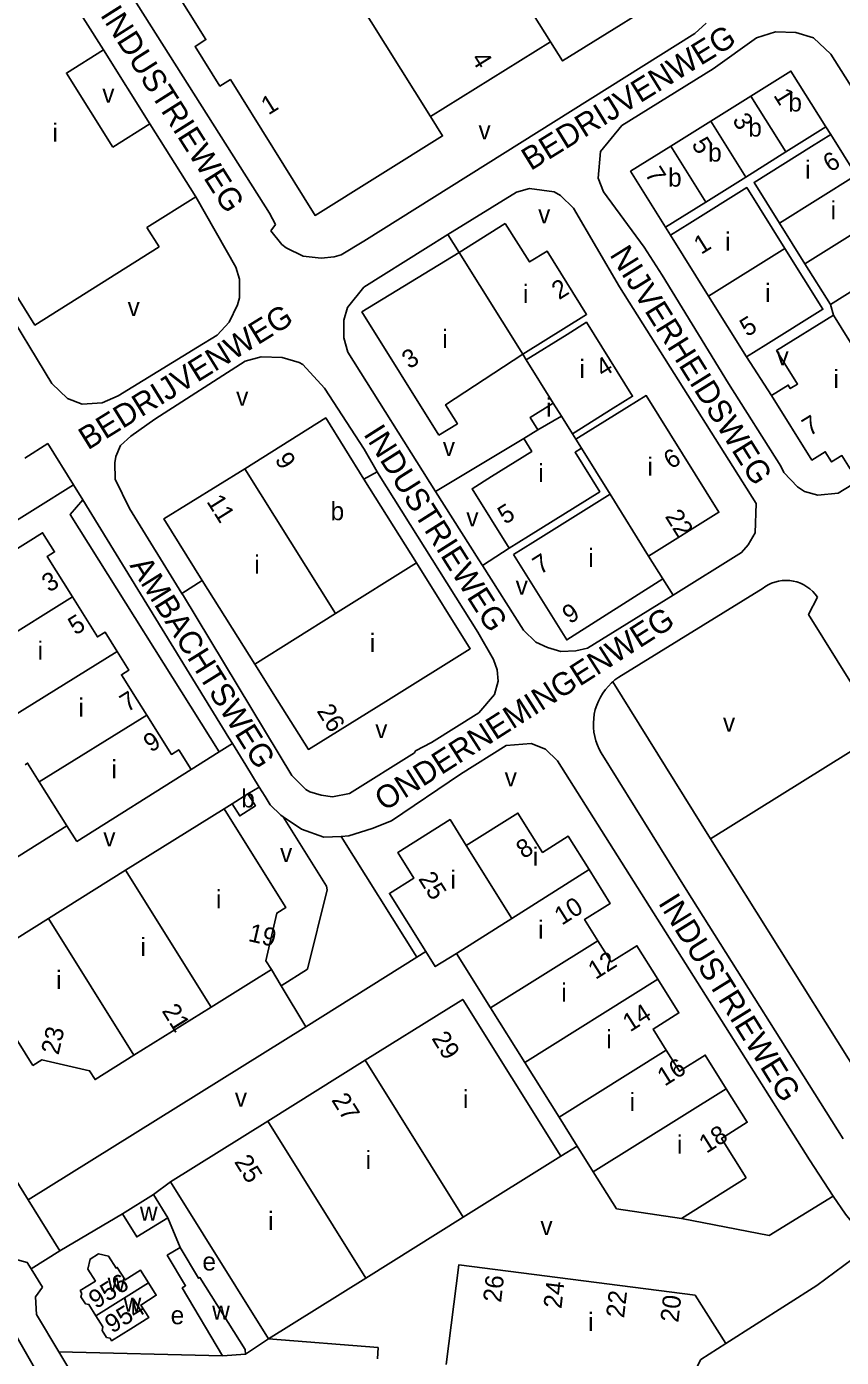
# Model space of a CAD drawing. Extents: x 157768 to 159790, y 387230 to 389604.
# Drawn here: x 158599.1 to 158777.9, y 387605.7 to 387897.8 of the extents above; entities that cross this region are included whole.
import ezdxf

# ---------------------------------------------------------------- set-up
doc = ezdxf.new("R2010")
doc.units = 0
for name, color, linetype in [('BLT_Basislijn', 7, 'Continuous'), ('BLT_Bebouwing', 7, 'Continuous'), ('BLT_Centroide', 7, 'Continuous'), ('BLT_Huisnummer', 7, 'Continuous'), ('BLT_Huisnummer_ tussenligend', 7, 'Continuous'), ('BLT_Huisnummer_reeks', 7, 'Continuous'), ('BLT_Onderverdeling_panden', 7, 'Continuous'), ('BLT_Straatnaam', 7, 'Continuous')]:
    doc.layers.add(name, color=color, linetype=linetype)

msp = doc.modelspace()

# ---------------------------------------------------------------- linework, layer by layer
at = {"layer": 'BLT_Basislijn'}
for p, q in [((158652.47, 387856.85), (158620.1, 387907.9)), ((158748.27, 387898.56), (158745.75, 387896.26)), ((158745.75, 387896.26), (158673.1, 387850.67)), ((158749.78, 387888.52), (158759.32, 387895.3)), ((158759.32, 387895.3), (158763.44, 387896.66)), ((158763.44, 387896.66), (158767.95, 387896.5)), ((158767.95, 387896.5), (158771.78, 387895.3)), ((158771.78, 387895.3), (158775.61, 387891.72)), ((158626.21, 387876.45), (158616.01, 387892.68)), ((158775.61, 387891.72), (158801.83, 387850.13)), ((158729.75, 387876.08), (158749.78, 387888.52)), ((158725.1, 387870.36), (158729.75, 387876.08)), ((158775.59, 387874.11), (158774.53, 387875.77)), ((158724.58, 387864.55), (158725.1, 387870.36)), ((158725.73, 387861.56), (158724.58, 387864.55)), ((158734.64, 387849.4), (158725.73, 387861.56)), ((158653.78, 387854.36), (158652.47, 387856.85)), ((158652.73, 387852.99), (158653.78, 387854.36)), ((158655.12, 387850), (158652.73, 387852.99)), ((158691.54, 387852.14), (158694.06, 387848.22)), ((158739.34, 387853.78), (158740.42, 387852.01)), ((158656.08, 387849.25), (158655.12, 387850)), ((158659.85, 387847.4), (158656.08, 387849.25)), ((158673.1, 387850.67), (158668.14, 387847.73)), ((158738.63, 387843.25), (158734.64, 387849.4)), ((158663.74, 387847), (158659.85, 387847.4)), ((158666.62, 387847.27), (158663.74, 387847)), ((158668.14, 387847.73), (158666.62, 387847.27)), ((158753.16, 387819.44), (158738.63, 387843.25)), ((158775.52, 387836.81), (158776.18, 387834.47)), ((158708.01, 387825.87), (158708.79, 387824.66)), ((158757.12, 387825.29), (158762.6, 387816.82)), ((158764.67, 387801.29), (158753.16, 387819.44)), ((158814.89, 387818.34), (158777.21, 387795.38)), ((158603.8, 387806.33), (158598.77, 387803.06)), ((158603.8, 387806.33), (158609.43, 387797.22)), ((158676.07, 387800.06), (158673.17, 387798.43)), ((158765.3, 387799.9), (158764.67, 387801.29)), ((158768.3, 387796.76), (158765.3, 387799.9)), ((158572.09, 387773.93), (158609.43, 387797.22)), ((158611.49, 387793.93), (158609.43, 387797.22)), ((158769.83, 387795.78), (158768.3, 387796.76)), ((158772.74, 387794.95), (158769.83, 387795.78)), ((158777.21, 387795.38), (158772.74, 387794.95)), ((158705.04, 387783.31), (158699.14, 387779.5)), ((158637.68, 387776.2), (158633.22, 387773.39)), ((158738.75, 387776.58), (158741, 387772.98)), ((158729.06, 387754.99), (158760.76, 387774.56)), ((158749.24, 387719.56), (158727.75, 387753.98)), ((158644.32, 387740.43), (158641.38, 387738.59)), ((158641.38, 387738.59), (158635.24, 387734.73)), ((158725.2, 387738.43), (158743.9, 387708.39)), ((158647.71, 387729.4), (158650.19, 387730.9)), ((158642.49, 387726.14), (158644.24, 387727.22)), ((158655.46, 387724.37), (158664.96, 387709.12)), ((158664.36, 387719.86), (158668.18, 387720.06)), ((158684.78, 387693.55), (158668.18, 387720.06)), ((158665.11, 387708.36), (158660.8, 387690.92)), ((158664.96, 387709.12), (158665.11, 387708.36)), ((158743.9, 387708.39), (158778.33, 387653.69)), ((158684.78, 387693.55), (158686.74, 387694.78)), ((158652.84, 387690.81), (158654.98, 387687.27)), ((158660.8, 387690.92), (158654.98, 387687.27)), ((158660.41, 387678.28), (158684.78, 387693.55)), ((158654.98, 387687.27), (158660.41, 387678.28)), ((158660.41, 387678.28), (158599.47, 387640.26)), ((158716.33, 387649.84), (158719.94, 387652.06)), ((158606.45, 387629.07), (158599.47, 387640.26)), ((158632.8, 387629.84), (158630.1, 387636.34)), ((158784.36, 387630.3), (158772.51, 387621.49)), ((158606.45, 387629.07), (158600.12, 387625.13)), ((158772.51, 387621.49), (158752.54, 387608.75)), ((158647.18, 387606.42), (158652.2, 387609.78)), ((158652.2, 387609.78), (158676.25, 387607.89)), ((158606.23, 387606.9), (158642.13, 387606.06)), ((158606.23, 387606.9), (158617.45, 387588.07)), ((158676.25, 387607.89), (158676.13, 387605.36))]:
    msp.add_line(p, q, dxfattribs=at)
for points in [[(158592.61, 387839.43), (158593.36, 387838.21), (158604.69, 387819.47), (158608.12, 387816.2), (158611.31, 387814.92), (158615.68, 387815.2), (158619.24, 387816.73), (158636.6, 387827.42), (158640.96, 387830.1), (158643.61, 387832.91), (158645.43, 387836.74), (158645.85, 387838.27), (158645.85, 387842.36), (158645.06, 387845), (158636.27, 387860.47)], [(158691.54, 387852.14), (158706.63, 387861.45), (158709.51, 387862.25), (158714.9, 387861.5), (158716.28, 387860.75), (158719.15, 387857.94), (158729.26, 387840.68), (158759.23, 387793.11), (158759.02, 387786.69), (158757.45, 387784.07), (158756.04, 387782.35), (158741, 387772.98)], [(158688.88, 387795.75), (158669.65, 387826.32), (158668.74, 387829.52), (158668.73, 387833.4), (158669.56, 387836.16), (158673.15, 387840.62), (158686.68, 387849.13), (158691.54, 387852.14)], [(158676.07, 387800.06), (158673.19, 387805.06), (158664.48, 387818.43), (158659.75, 387823.61), (158658.93, 387824.1), (158655.19, 387825.2), (158650.59, 387825.29), (158647.09, 387824.39), (158627.24, 387811.63), (158622.04, 387807.89), (158619.74, 387805.82), (158618.75, 387803.46), (158618.48, 387802.02), (158618.56, 387798.48), (158621.7, 387792.01), (158633.22, 387773.39)], [(158708.21, 387807.36), (158688.88, 387795.75)], [(158633.22, 387773.39), (158633.54, 387772.89), (158657.36, 387733.39), (158660.43, 387730.37), (158661.29, 387729.82), (158663.74, 387729.08), (158666.24, 387728.76), (158669.97, 387729.47), (158684.24, 387738.37), (158684.48, 387738.82), (158687.96, 387740.67), (158698.39, 387747.21), (158701.79, 387751.2), (158702.58, 387754.11), (158702.41, 387756.65), (158701.62, 387758.86), (158698.12, 387764.91), (158676.47, 387799.37), (158676.07, 387800.06)], [(158611.49, 387793.93), (158608.66, 387790.72), (158641.38, 387738.59)], [(158611.49, 387793.93), (158643.54, 387741.7), (158644.32, 387740.43)], [(158688.88, 387795.75), (158698.36, 387780.73), (158699.14, 387779.5)], [(158741, 387772.98), (158722.18, 387761.34), (158719.62, 387760.81), (158716.34, 387760.62), (158713.42, 387761.5), (158710.91, 387762.68), (158708.2, 387765.31), (158699.14, 387779.5)], [(158772.66, 387772.58), (158772.18, 387773.23), (158771.63, 387773.83), (158771.03, 387774.38), (158770.37, 387774.86), (158769.68, 387775.28), (158768.94, 387775.63), (158768.17, 387775.9), (158767.38, 387776.1), (158766.58, 387776.22), (158765.77, 387776.25), (158764.95, 387776.21), (158764.15, 387776.09), (158763.36, 387775.89), (158762.6, 387775.62), (158761.86, 387775.27), (158761.16, 387774.85), (158760.76, 387774.56)], [(158509.46, 387774.28), (158550.95, 387709.06), (158561.56, 387690.6), (158578.28, 387659.08), (158584.36, 387648.47), (158584.68, 387647.43), (158593.49, 387631.35), (158596.36, 387627.33), (158599.27, 387626.5), (158600.12, 387625.13)], [(158772.66, 387772.58), (158770.73, 387768.75), (158786.8, 387742.97)], [(158755.39, 387354.76), (158712.25, 387423.52), (158603.87, 387598.15), (158592.21, 387618.43), (158591.04, 387621.02), (158568.51, 387662.13), (158568.06, 387663.41), (158547.42, 387701.05), (158511.23, 387758.37), (158509.89, 387759.97)], [(158729.06, 387754.99), (158728.25, 387754.41), (158727.75, 387753.98)], [(158727.75, 387753.98), (158727.49, 387753.77), (158726.79, 387753.06), (158726.15, 387752.31), (158725.56, 387751.5), (158725.05, 387750.65), (158724.6, 387749.76), (158724.23, 387748.84), (158723.93, 387747.89), (158723.71, 387746.92), (158723.57, 387745.94), (158723.51, 387744.95), (158723.53, 387743.95), (158723.62, 387742.96), (158723.8, 387741.98), (158724.06, 387741.02), (158724.39, 387740.09), (158724.79, 387739.18), (158725.2, 387738.43)], [(158644.32, 387740.43), (158647.27, 387735.71), (158650.19, 387730.9)], [(158668.18, 387720.06), (158669.82, 387720.15), (158674.98, 387721.77), (158679.17, 387723.49), (158694.35, 387733.72), (158704.4, 387740), (158709.83, 387740.42), (158713.02, 387739.24), (158715.64, 387736.67), (158770.92, 387649.07), (158776.16, 387641.13)], [(158650.19, 387730.9), (158651.46, 387728.82), (158652.57, 387726.99), (158654.92, 387724.73), (158655.46, 387724.37)], [(158655.46, 387724.37), (158659.49, 387721.68), (158664.36, 387719.86)], [(158599.47, 387640.26), (158590.24, 387655.06), (158570.7, 387687.28), (158567.75, 387691.98)], [(158630.68, 387644.21), (158626.96, 387641.43)], [(158742.83, 387636.21), (158762.1, 387632.44), (158776.16, 387641.13)], [(158776.16, 387641.13), (158778.82, 387637.11), (158784.36, 387630.3)], [(158620.17, 387637.25), (158606.45, 387629.07)], [(158600.12, 387625.13), (158602.62, 387621.11)], [(158602.62, 387621.11), (158601.06, 387619), (158601.31, 387615.14), (158606.23, 387606.9)]]:
    msp.add_lwpolyline(points, dxfattribs=at)
at = {"layer": 'BLT_Bebouwing'}
for p, q in [((158616.01, 387892.68), (158602.44, 387914.04)), ((158714.1, 387894.49), (158687.77, 387878.04)), ((158758.06, 387882.55), (158749.27, 387877.06)), ((158626.21, 387876.45), (158618.06, 387871.33)), ((158636.27, 387860.47), (158626.21, 387876.45)), ((158749.27, 387877.06), (158740.47, 387871.56)), ((158765.74, 387870.28), (158774.53, 387875.77)), ((158775.59, 387874.11), (158781.17, 387865.18)), ((158756.94, 387864.78), (158765.74, 387870.28)), ((158748.15, 387859.28), (158756.94, 387864.78)), ((158625.53, 387853.68), (158636.27, 387860.47)), ((158739.34, 387853.78), (158748.15, 387859.28)), ((158769.94, 387845.74), (158764.36, 387854.68)), ((158628.2, 387849.45), (158625.53, 387853.68)), ((158748.77, 387838.65), (158740.42, 387852.01)), ((158775.52, 387836.81), (158769.94, 387845.74)), ((158757.12, 387825.29), (158748.77, 387838.65)), ((158727.16, 387795.16), (158720.88, 387805.24)), ((158673.17, 387798.43), (158684.68, 387780.07)), ((158649.19, 387757.83), (158637.68, 387776.2)), ((158654.1, 387750), (158649.19, 387757.83)), ((158623.43, 387750), (158625.52, 387746.66)), ((158749.24, 387719.56), (158786.8, 387742.97)), ((158635.24, 387734.73), (158610.13, 387718.97)), ((158644.24, 387727.22), (158647.71, 387729.4)), ((158620.86, 387712.63), (158642.49, 387726.14)), ((158642.49, 387726.14), (158654.08, 387707.59)), ((158610.13, 387718.97), (158607.98, 387722.38)), ((158792.52, 387650.38), (158749.24, 387719.56)), ((158603.91, 387702.04), (158620.86, 387712.63)), ((158700.94, 387682.43), (158693.46, 387694.39)), ((158652.84, 387690.81), (158648.38, 387688.04)), ((158648.38, 387688.04), (158639.62, 387682.59)), ((158639.62, 387682.59), (158622.66, 387672.01)), ((158673.44, 387670.93), (158691.77, 387682.38)), ((158708.46, 387670.41), (158700.94, 387682.43)), ((158652.07, 387657.57), (158673.44, 387670.93)), ((158715.97, 387658.41), (158708.46, 387670.41)), ((158630.68, 387644.21), (158652.07, 387657.57)), ((158719.94, 387652.06), (158715.97, 387658.41)), ((158716.33, 387649.84), (158694.95, 387636.49)), ((158723.48, 387646.4), (158719.94, 387652.06)), ((158652.2, 387609.78), (158630.68, 387644.21)), ((158728.56, 387638.28), (158723.48, 387646.4)), ((158757.06, 387645.14), (158742.83, 387636.21)), ((158620.17, 387637.25), (158626.96, 387641.43)), ((158626.96, 387641.43), (158630.1, 387636.34)), ((158728.56, 387638.28), (158742.83, 387636.21)), ((158694.95, 387636.49), (158673.58, 387623.13)), ((158673.58, 387623.13), (158652.2, 387609.78)), ((158642.13, 387606.06), (158647.18, 387606.42))]:
    msp.add_line(p, q, dxfattribs=at)
for points in [[(158676.61, 387954.35), (158673.99, 387958.54), (158698.27, 387973.69), (158698.86, 387972.58), (158703.38, 387971.73), (158704.3, 387972.2), (158744.63, 387907.64), (158716.74, 387890.25), (158714.1, 387894.49)], [(158687.77, 387878.04), (158690.43, 387873.79), (158662.45, 387856.35), (158643.85, 387886.18), (158641.54, 387884.73), (158636.1, 387893.45), (158638.48, 387894.94), (158619.84, 387924.8), (158647.66, 387942.17), (158650.31, 387937.93)], [(158618.06, 387871.33), (158607.88, 387887.6), (158616.01, 387892.68)], [(158774.53, 387875.77), (158766.86, 387888.05), (158758.06, 387882.55)], [(158764.36, 387854.68), (158758.78, 387863.61), (158771.35, 387871.46), (158775.59, 387874.11)], [(158740.47, 387871.56), (158731.67, 387866.06), (158739.34, 387853.78)], [(158740.42, 387852.01), (158744.66, 387854.66), (158757.16, 387862.47), (158765.51, 387849.11)], [(158704.18, 387854.59), (158694.06, 387848.22)], [(158708.01, 387825.87), (158722.02, 387834.61), (158713.33, 387848.54), (158709.49, 387846.15), (158704.18, 387854.59)], [(158628.2, 387849.45), (158600.94, 387832.3), (158588.24, 387852.68)], [(158765.51, 387849.11), (158773.86, 387835.76), (158761.36, 387827.94), (158757.12, 387825.29)], [(158694.06, 387848.22), (158672.7, 387835.16), (158689.59, 387808.1)], [(158792.33, 387847.32), (158788.09, 387844.67), (158775.52, 387836.81)], [(158762.6, 387816.82), (158766.25, 387819.1), (158766.71, 387818.36), (158768.3, 387819.35), (158763.72, 387826.7), (158776.18, 387834.47)], [(158776.18, 387834.47), (158789.09, 387813.76), (158785.83, 387811.73), (158786.78, 387810.2), (158787.51, 387810.65), (158789.81, 387806.96)], [(158708.79, 387824.66), (158717.74, 387830.24), (158721.98, 387832.89), (158732.1, 387816.67), (158727.86, 387814.02), (158718.91, 387808.44)], [(158689.59, 387808.1), (158693.67, 387810.64), (158691.07, 387814.8), (158708.01, 387825.87)], [(158714.71, 387815.17), (158708.79, 387824.66)], [(158719.65, 387807.21), (158730.84, 387814.19), (158735.09, 387816.83), (158751.07, 387791.21), (158735.63, 387781.58)], [(158789.81, 387806.96), (158779.85, 387800.74), (158778.04, 387803.64), (158775.79, 387802.24), (158774.4, 387804.47), (158771.45, 387802.64), (158762.6, 387816.82)], [(158711.3, 387809.29), (158709.61, 387811.99), (158714.71, 387815.17)], [(158647.01, 387800.77), (158664.76, 387811.92), (158673.17, 387798.43)], [(158708.21, 387807.36), (158711.3, 387809.29), (158711.3, 387809.29)], [(158718.91, 387808.44), (158719.65, 387807.21)], [(158705.04, 387783.31), (158696.89, 387796.38), (158701.13, 387799.02), (158709.97, 387804.54), (158708.21, 387807.36)], [(158720.88, 387805.24), (158719.5, 387804.38), (158724.91, 387795.71), (158709.28, 387785.96), (158705.04, 387783.31)], [(158637.68, 387776.2), (158629.26, 387789.77), (158647.01, 387800.77)], [(158705.96, 387781.93), (158710.2, 387784.58), (158727.16, 387795.16)], [(158585.79, 387758.03), (158577.63, 387771.02), (158602.63, 387786.71), (158605.28, 387782.49), (158603.63, 387781.46), (158609.18, 387772.63)], [(158738.75, 387776.58), (158717.65, 387763.18), (158705.96, 387781.93)], [(158735.63, 387781.58), (158738.75, 387776.58)], [(158684.68, 387780.07), (158696.47, 387761.24), (158678.52, 387750)], [(158609.18, 387772.63), (158614.69, 387763.84), (158616.35, 387764.89), (158619, 387760.67)], [(158619, 387760.67), (158621.57, 387756.57), (158619.94, 387755.55), (158623.43, 387750)], [(158654.1, 387750), (158660.98, 387739.14), (158678.52, 387750)], [(158625.52, 387746.66), (158630.92, 387738.07), (158632.51, 387739.07), (158635.24, 387734.73)], [(158647.71, 387729.4), (158649.34, 387726.77), (158645.89, 387724.57), (158644.24, 387727.22)], [(158686.74, 387694.78), (158678.74, 387707.55), (158684.13, 387710.92), (158680.6, 387716.56), (158692.05, 387723.74), (158695.6, 387718.08)], [(158695.6, 387718.08), (158706.94, 387725.18), (158712.35, 387716.55), (158717.98, 387720.08), (158722.57, 387712.76)], [(158607.98, 387722.38), (158583, 387706.7), (158583.53, 387705.86), (158579.58, 387703.39), (158577.12, 387707.31), (158577.95, 387707.83), (158571.23, 387718.53), (158572.17, 387719.12)], [(158722.57, 387712.76), (158727.21, 387705.35), (158721.57, 387701.82), (158724.48, 387697.17)], [(158654.08, 387707.59), (158656.03, 387704.46), (158654.02, 387703.22), (158651.62, 387692.77), (158652.84, 387690.81)], [(158600.52, 387669.78), (158586.98, 387691.46), (158603.91, 387702.04)], [(158724.48, 387697.17), (158727.39, 387692.53), (158733.05, 387696.07), (158737.67, 387688.7)], [(158693.46, 387694.39), (158688.81, 387691.48), (158686.74, 387694.78)], [(158737.67, 387688.7), (158742.28, 387681.33), (158736.59, 387677.76), (158739.48, 387673.14)], [(158691.77, 387682.38), (158694.83, 387684.29), (158716.33, 387649.84)], [(158622.66, 387672.01), (158614.15, 387666.68), (158612.96, 387668.61), (158602.48, 387671.03), (158600.52, 387669.78)], [(158739.48, 387673.14), (158742.38, 387668.51), (158748.04, 387672.06), (158752.66, 387664.68)], [(158752.66, 387664.68), (158757.28, 387657.31), (158751.65, 387653.78), (158757.06, 387645.14)], [(158630.1, 387636.34), (158623.3, 387632.16), (158620.17, 387637.25)], [(158632.8, 387629.84), (158629.99, 387628.14), (158634.03, 387621.43), (158633.28, 387620.97), (158642.13, 387606.06)], [(158647.18, 387606.42), (158647.12, 387607.41), (158637.15, 387623.24), (158636.86, 387623.07), (158632.8, 387629.84)], [(158625.86, 387622.08), (158624.13, 387624.84), (158620.74, 387622.71), (158619.01, 387625.46), (158618.76, 387625.31), (158617.13, 387627.91), (158614.9, 387628.45), (158613.07, 387627.3), (158612.59, 387625.06), (158614.22, 387622.46), (158610.89, 387620.36), (158611.27, 387619.76), (158611.07, 387619.03), (158612.06, 387617.45), (158612.8, 387617.32), (158614.35, 387614.85)], [(158691.19, 387604.13), (158693.98, 387626.01), (158745.83, 387619.39), (158752.54, 387608.75)], [(158614.35, 387614.85), (158615.89, 387612.39), (158615.71, 387611.63), (158616.68, 387610.08), (158617.45, 387609.9), (158617.79, 387609.35), (158622.03, 387612.01), (158625.93, 387614.45), (158624.2, 387617.2), (158627.59, 387619.33), (158625.86, 387622.08)], [(158752.54, 387608.75), (158747.05, 387605.24), (158743.07, 387597.55)]]:
    msp.add_lwpolyline(points, dxfattribs=at)
at = {"layer": 'BLT_Onderverdeling_panden'}
for p, q in [((158676.61, 387954.35), (158714.1, 387894.49)), ((158650.31, 387937.93), (158687.77, 387878.04)), ((158765.74, 387870.28), (158758.06, 387882.55)), ((158756.94, 387864.78), (158749.27, 387877.06)), ((158748.15, 387859.28), (158740.47, 387871.56)), ((158764.36, 387854.68), (158781.17, 387865.18)), ((158769.94, 387845.74), (158786.75, 387856.25)), ((158748.77, 387838.65), (158765.51, 387849.11)), ((158694.06, 387848.22), (158708.01, 387825.87)), ((158647.01, 387800.77), (158666.94, 387768.96)), ((158727.16, 387795.16), (158735.63, 387781.58)), ((158666.94, 387768.96), (158684.68, 387780.07)), ((158585.79, 387758.03), (158609.18, 387772.63)), ((158649.19, 387757.83), (158666.94, 387768.96)), ((158593.94, 387745.03), (158619, 387760.67)), ((158601.92, 387732.05), (158625.52, 387746.66)), ((158601.92, 387732.05), (158607.98, 387722.38)), ((158695.6, 387718.08), (158705.58, 387702.05)), ((158639.62, 387682.59), (158620.86, 387712.63)), ((158722.57, 387712.76), (158705.58, 387702.05)), ((158622.66, 387672.01), (158603.91, 387702.04)), ((158705.58, 387702.05), (158693.46, 387694.39)), ((158724.48, 387697.17), (158700.94, 387682.43)), ((158737.67, 387688.7), (158708.46, 387670.41)), ((158694.95, 387636.49), (158673.44, 387670.93)), ((158739.48, 387673.14), (158715.97, 387658.41)), ((158752.66, 387664.68), (158723.48, 387646.4)), ((158673.58, 387623.13), (158652.07, 387657.57)), ((158625.86, 387622.08), (158614.35, 387614.85))]:
    msp.add_line(p, q, dxfattribs=at)
for points in [[(158716.48, 387812.33), (158714.71, 387815.17)], [(158716.48, 387812.33), (158711.3, 387809.29)], [(158718.91, 387808.44), (158716.48, 387812.33)], [(158720.88, 387805.24), (158719.65, 387807.21)], [(158598.81, 387735.8), (158599.36, 387736.15), (158601.92, 387732.05)]]:
    msp.add_lwpolyline(points, dxfattribs=at)

# ---------------------------------------------------------------- texts
at = {"layer": 'BLT_Centroide'}
for s, p in [('v', (158615.75, 387881.11)), ('b', (158766.3, 387879.16)), ('b', (158757.5, 387873.66)), ('i', (158604.81, 387872.52)), ('v', (158698.3, 387873.09)), ('b', (158748.7, 387868.17)), ('b', (158739.91, 387862.67)), ('i', (158769.97, 387864.41)), ('v', (158711.39, 387854.64)), ('i', (158775.55, 387855.47)), ('i', (158752.43, 387848.65)), ('i', (158708.05, 387837.16)), ('i', (158761.21, 387837.35)), ('v', (158621.3, 387834.3)), ('i', (158690.36, 387827.28)), ('v', (158763.7, 387823.47)), ('i', (158720.44, 387820.67)), ('i', (158776.2, 387818.45)), ('v', (158645.12, 387814.58)), ('i', (158713.15, 387812.22)), ('v', (158690.47, 387803.57)), ('i', (158711.4, 387797.81)), ('i', (158735.36, 387799.22)), ('b', (158665.84, 387789.45)), ('v', (158695.63, 387788.11)), ('i', (158649.09, 387777.72)), ('i', (158722.41, 387779.19)), ('v', (158706.46, 387773.11)), ('i', (158674.45, 387760.56)), ('i', (158601.56, 387758.84)), ('i', (158610.52, 387746.34)), ('v', (158675.64, 387741.62)), ('v', (158751.94, 387743.05)), ('i', (158617.77, 387732.81)), ('v', (158704.05, 387731.03)), ('b', (158646.25, 387726.41)), ('v', (158615.97, 387717.89)), ('v', (158654.76, 387714.44)), ('i', (158710.2, 387713.62)), ('i', (158692.16, 387708.56)), ('i', (158640.67, 387704.3)), ('i', (158711.38, 387697.59)), ('i', (158624.12, 387693.78)), ('i', (158605.61, 387686.58)), ('i', (158716.47, 387683.78)), ('i', (158726.35, 387673.56)), ('i', (158694.89, 387660.41)), ('v', (158644.83, 387660.74)), ('i', (158731.48, 387659.78)), ('i', (158741.84, 387650.44)), ('i', (158673.52, 387647.03)), ('w', (158624.01, 387635.69)), ('i', (158652.12, 387633.67)), ('v', (158711.88, 387632.57)), ('e', (158637.72, 387624.77)), ('w', (158616.91, 387620.16)), ('w', (158620.43, 387615.72)), ('e', (158630.75, 387612.98)), ('w', (158639.86, 387613.99)), ('i', (158722.34, 387611.5))]:
    msp.add_text(s, height=4, dxfattribs=at).set_placement(p)
at = {"layer": 'BLT_Huisnummer'}
for s, rotation, p in [('1', 302.005, (158762.92, 387882.72)), ('3', 302.005, (158753.88, 387877.27)), ('5', 302.0029, (158744.93, 387871.96)), ('6', 32.0038, (158775.5, 387865.7)), ('7', 302.0029, (158734.71, 387865.46)), ('1', 32.0038, (158747.16, 387847.68)), ('2', 31.9554, (158715.96, 387837.73)), ('5', 32.0038, (158757.25, 387829.59)), ('3', 31.9549, (158683.09, 387822.53)), ('4', 31.9576, (158725.61, 387820.71)), ('7', 31.9552, (158770.92, 387807.8)), ('9', 302.0672, (158653.48, 387802.79)), ('11', 302.0672, (158638.52, 387793.56)), ('5', 31.9572, (158704.12, 387788.42)), ('3', 31.9745, (158604.08, 387773.51)), ('5', 31.9743, (158609.85, 387764.11)), ('7', 31.9743, (158621.2, 387747.22)), ('26', 302.0672, (158662.69, 387747.6)), ('9', 32.1142, (158626.39, 387738.38)), ('8', 32.2502, (158708.18, 387715.02)), ('25', 302.0948, (158684.98, 387710.77)), ('10', 32.2502, (158716.57, 387700.44)), ('19', 347.0394, (158647.58, 387697.13)), ('21', 301.8729, (158628.7, 387681.78)), ('14', 32.2502, (158731.55, 387677.02)), ('23', 77.0299, (158606.13, 387671.95)), ('29', 301.8729, (158687.9, 387675.75)), ('27', 301.8729, (158665.93, 387662.21)), ('18', 32.1196, (158748.31, 387650.38)), ('25', 301.8729, (158644.59, 387648.65)), ('956', 32.0248, (158614.36, 387616.25)), ('954', 32.0248, (158617.9, 387610.88))]:
    msp.add_text(s, height=4, rotation=rotation, dxfattribs=at).set_placement(p)
at = {"layer": 'BLT_Huisnummer_ tussenligend'}
for s, p in [('12', (158723.97, 387688.53)), ('16', (158739.15, 387665.11))]:
    msp.add_text(s, height=4, rotation=32.2502, dxfattribs=at).set_placement(p)
at = {"layer": 'BLT_Huisnummer_reeks'}
for s, rotation, p in [('4', 301.9544, (158696.56, 387890.76)), ('1', 31.9481, (158652.2, 387878.28)), ('6', 32.3949, (158740.54, 387800.53)), ('22', 301.9511, (158739.11, 387790.3)), ('7', 32.3949, (158711.82, 387777.42)), ('9', 32.3949, (158718.31, 387766.57)), ('26', 83.3728, (158703.24, 387617.63)), ('24', 83.3728, (158716.49, 387616.29)), ('22', 83.3728, (158730.23, 387614.24)), ('20', 83.3728, (158742.14, 387613.25))]:
    msp.add_text(s, height=4, rotation=rotation, dxfattribs=at).set_placement(p)
at = {"layer": 'BLT_Straatnaam'}
for s, rotation, p in [('INDUSTRIEWEG', 302.3854, (158615.16, 387900.38)), ('BEDRIJVENWEG', 31.7604, (158709.76, 387866.07)), ('NIJVERHEIDSWEG', 301.986, (158726.95, 387847.74)), ('BEDRIJVENWEG', 31.7604, (158612.58, 387804.75)), ('INDUSTRIEWEG', 302.3854, (158672.92, 387808.38)), ('AMBACHTSWEG', 301.9516, (158621.65, 387779.52)), ('ONDERNEMINGENWEG', 32.5966, (158677.6, 387725.46)), ('INDUSTRIEWEG', 301.8384, (158737.61, 387705.48))]:
    msp.add_text(s, height=5, rotation=rotation, dxfattribs=at).set_placement(p)

doc.saveas('drawing.dxf')
